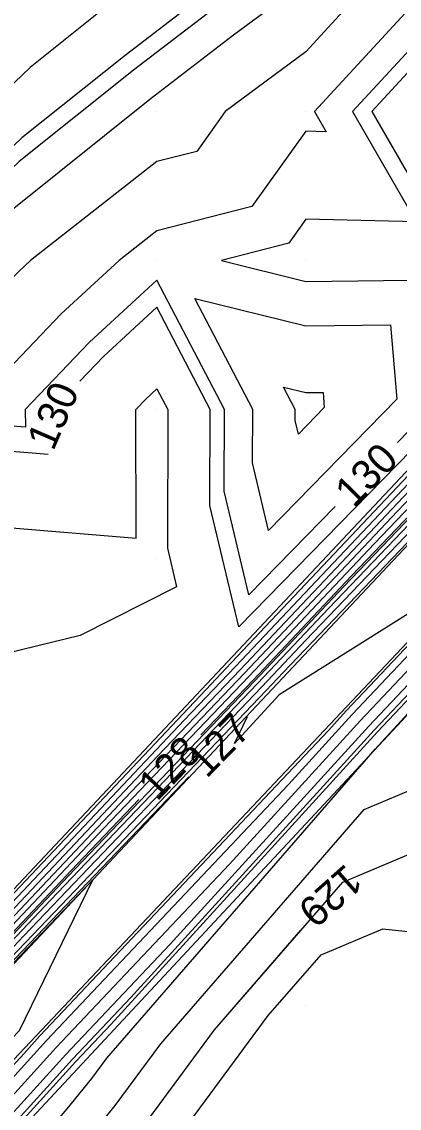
# Model space of a CAD drawing. Extents: x 2354170 to 2357230, y 866100 to 868290.
# Drawn here: x 2355620.9 to 2355646.2, y 866503.1 to 866576 of the extents above; entities that cross this region are included whole.
import ezdxf

# ---------------------------------------------------------------- set-up
doc = ezdxf.new("R2010")
doc.units = 0
for name, color, linetype in [('Default', 7, 'Continuous'), ('DTM Contours Major', 7, 'Continuous'), ('DTM Contours Major Text', 7, 'Continuous'), ('DTM Contours Minor', 7, 'Continuous'), ('DTM Contours Minor Text', 7, 'Continuous'), ('Exist DTM Breakline', 7, 'Continuous'), ('Exist DTM QL2 LIDAR Elevation Point', 7, 'Continuous'), ('Exist DTM Ridgeline', 7, 'Continuous')]:
    doc.layers.add(name, color=color, linetype=linetype)

msp = doc.modelspace()

# ---------------------------------------------------------------- linework, layer by layer
at = {"layer": 'Default'}
for points in [[(2355653.774, 866605.797), (2355646.466, 866601.884), (2355645.974, 866601.198), (2355641.562, 866592.179), (2355638.556, 866583.698), (2355636.696, 866580.564), (2355627.842, 866573.77), (2355620.928, 866568.232), (2355613.695, 866561.326), (2355607.556, 866554.499), (2355600.697, 866546.443), (2355596.301, 866541.245), (2355589.161, 866532.11)], [(2355704.822, 866597.607), (2355699.23, 866592.395), (2355686.859, 866580.969), (2355677.432, 866572.19), (2355663.754, 866559.561), (2355655.59, 866551.965), (2355643.041, 866538.847), (2355636.435, 866531.851), (2355632.918, 866528.171)], [(2355701.428, 866592.842), (2355679.882, 866572.944), (2355679.467, 866572.558), (2355659.425, 866554.052), (2355657.639, 866552.343), (2355657.559, 866552.257), (2355657.273, 866551.951), (2355657.064, 866551.819), (2355638.45, 866532.362), (2355637.313, 866531.158), (2355619.239, 866512.251), (2355616.587, 866509.442), (2355599.704, 866491.766), (2355595.878, 866487.712), (2355595.789, 866487.598), (2355595.681, 866487.462), (2355580.019, 866467.366), (2355577.214, 866463.857), (2355560.757, 866442.714), (2355558.776, 866440.234), (2355541.456, 866417.953), (2355540.367, 866416.59), (2355522.108, 866393.067)], [(2355700.695, 866592.693), (2355682.208, 866575.619), (2355678.789, 866572.435), (2355659.554, 866554.675), (2355656.857, 866552.165), (2355639.98, 866534.523), (2355637.02, 866531.389), (2355621.036, 866514.667), (2355616.309, 866509.661), (2355601.419, 866494.072), (2355595.613, 866487.92), (2355595.536, 866487.82), (2355595.371, 866487.614), (2355581.597, 866469.94), (2355576.873, 866464.031), (2355562.38, 866445.411), (2355558.4, 866440.43), (2355543.127, 866420.783), (2355539.954, 866416.812), (2355523.833, 866396.042)], [(2355696.162, 866591.67), (2355674.718, 866571.701), (2355672.154, 866569.333), (2355653.057, 866551.564), (2355649.162, 866547.493), (2355635.264, 866532.775), (2355631.815, 866529.166), (2355614.642, 866510.975), (2355611.709, 866507.904), (2355594.027, 866489.17), (2355594.013, 866489.153), (2355593.51, 866488.524), (2355591.064, 866485.385), (2355574.823, 866465.069), (2355572.116, 866461.591), (2355556.144, 866441.608), (2355553.155, 866437.762), (2355537.476, 866418.139), (2355534.179, 866413.892), (2355518.819, 866394.663)], [(2355656.425, 866590.72), (2355653.966, 866587.568), (2355652.709, 866580.225), (2355653.752, 866576.233), (2355649.979, 866576.061), (2355644.389, 866570.006), (2355649.979, 866560.315), (2355650.268, 866560.294), (2355650.345, 866558.378), (2355650.944, 866551.272), (2355635.478, 866535.416), (2355633.542, 866543.569), (2355633.555, 866550.005), (2355629.979, 866556.873), (2355626.406, 866553.578), (2355624.811, 866551.903)], [(2355644.037, 866518.965), (2355649.291, 866521.18), (2355651.913, 866528.881), (2355663.578, 866542.37), (2355667.419, 866546.034), (2355670.165, 866549.94), (2355675.001, 866555.536), (2355677.589, 866558.328), (2355694.325, 866574.363), (2355696.318, 866576.148), (2355699.826, 866578.45), (2355711.898, 866590.412)], [(2355691.51, 866586.32), (2355676.075, 866571.946), (2355667.954, 866564.447), (2355654.324, 866551.765), (2355646.102, 866543.17), (2355635.85, 866532.313), (2355628.222, 866524.333), (2355615.198, 866510.537), (2355608.279, 866503.293), (2355594.556, 866488.754), (2355594.521, 866488.709), (2355594.131, 866488.221), (2355587.908, 866480.237), (2355575.506, 866464.723), (2355568.871, 866456.198), (2355556.896, 866441.215), (2355549.812, 866432.102), (2355538.302, 866417.697), (2355530.73, 866407.942)], [(2355689.185, 866583.644), (2355676.754, 866572.068), (2355665.854, 866562.004), (2355654.957, 866551.865), (2355644.571, 866541.008), (2355636.142, 866532.082), (2355626.425, 866521.917), (2355615.476, 866510.318), (2355606.564, 866500.988), (2355594.82, 866488.545), (2355594.774, 866488.487), (2355594.441, 866488.069), (2355586.331, 866477.662), (2355575.848, 866464.55), (2355567.248, 866453.501), (2355557.272, 866441.019), (2355548.141, 866429.272), (2355538.715, 866417.476), (2355529.006, 866404.967)], [(2355655.586, 866580.455), (2355657.729, 866572.256), (2355649.979, 866571.904), (2355648.227, 866570.006), (2355649.979, 866566.968), (2355656.47, 866566.496), (2355656.639, 866562.291), (2355672.14, 866569.809), (2355652.424, 866551.464), (2355650.693, 866549.655), (2355634.972, 866533.006), (2355633.612, 866531.583), (2355614.364, 866511.195), (2355613.424, 866510.21), (2355593.763, 866489.379), (2355593.759, 866489.375), (2355593.2, 866488.676), (2355592.642, 866487.959), (2355574.481, 866465.242), (2355573.739, 866464.288), (2355555.768, 866441.804)], [(2355645.455, 866580.006), (2355639.979, 866574.013), (2355634.57, 866570.006), (2355632.652, 866567.332), (2355629.979, 866566.646), (2355621.508, 866560.005), (2355620.713, 866559.271), (2355619.979, 866558.501), (2355612.508, 866550.005), (2355611.243, 866548.741), (2355609.978, 866547.462), (2355603.685, 866540.005), (2355601.809, 866538.175), (2355599.978, 866535.41), (2355595.793, 866530.005), (2355593.522, 866526.461), (2355589.978, 866521.558), (2355588.467, 866520.005), (2355579.978, 866510.724), (2355579.056, 866510.005), (2355574.213, 866505.77), (2355569.978, 866500.258)], [(2355684.533, 866578.294), (2355678.11, 866572.313), (2355661.654, 866557.118), (2355656.224, 866552.065), (2355641.51, 866536.685), (2355636.728, 866531.62), (2355622.832, 866517.084), (2355616.031, 866509.88), (2355603.134, 866496.377), (2355595.349, 866488.129), (2355595.282, 866488.042), (2355595.061, 866487.766), (2355583.175, 866472.514), (2355576.531, 866464.204), (2355564.003, 866448.107), (2355558.024, 866440.627), (2355544.798, 866423.612), (2355539.541, 866417.033), (2355525.557, 866399.017)], [(2355639.979, 866578.723), (2355635.028, 866575.055), (2355629.514, 866570.824), (2355620.383, 866563.51), (2355617.302, 866560.568), (2355609.163, 866551.517), (2355600.071, 866540.838), (2355599.502, 866540.166), (2355597.226, 866537.253), (2355591.614, 866530.005), (2355590.975, 866529.008), (2355589.978, 866527.628), (2355582.558, 866520.005), (2355579.978, 866517.184), (2355570.769, 866510.005), (2355570.347, 866509.636), (2355569.978, 866509.156), (2355565.023, 866500.005)], [(2355521.082, 866382.067), (2355536.553, 866401.973), (2355539.806, 866406.05), (2355555, 866425.595), (2355558.566, 866430.057), (2355573.456, 866449.208), (2355577.367, 866454.094), (2355591.922, 866472.809), (2355594.431, 866475.939), (2355602.074, 866485.765), (2355617.884, 866502.498), (2355622.567, 866507.66), (2355638.824, 866524.87), (2355643.079, 866529.542), (2355659.686, 866547.128), (2355663.603, 866551.414), (2355668.54, 866556.643), (2355669.806, 866558.027), (2355688.419, 866574.607), (2355692.139, 866577.997)], [(2355525.32, 866386.528), (2355536.794, 866401.291), (2355544.288, 866410.683), (2355555.298, 866424.846), (2355563.315, 866434.88), (2355573.817, 866448.385), (2355582.411, 866459.125), (2355592.351, 866471.905), (2355597.749, 866478.639), (2355602.853, 866485.2), (2355613.411, 866496.374), (2355623.222, 866507.192), (2355634.852, 866519.504), (2355643.637, 866529.149), (2355656.11, 866542.357), (2355664.083, 866551.081), (2355667.928, 866555.153), (2355670.495, 866557.96), (2355685.147, 866571.012), (2355692.762, 866577.952)], [(2355529.558, 866390.989), (2355537.035, 866400.609), (2355548.77, 866415.316), (2355555.596, 866424.097), (2355568.065, 866439.702), (2355574.177, 866447.562), (2355587.456, 866464.156), (2355592.779, 866471.001), (2355601.067, 866481.339), (2355603.632, 866484.636), (2355608.937, 866490.251), (2355623.878, 866506.723), (2355630.881, 866514.137), (2355644.195, 866528.755), (2355652.534, 866537.586), (2355664.562, 866550.748), (2355667.316, 866553.664), (2355671.183, 866557.893), (2355681.875, 866567.417), (2355693.385, 866577.907)], [(2355578.931, 866447.414), (2355592.123, 866462.991), (2355595.874, 866466.098), (2355599.417, 866469.975), (2355606.669, 866478.374), (2355607.149, 866482.071), (2355609.304, 866485.931), (2355623.972, 866503.075), (2355625.627, 866505.124), (2355626.625, 866506.478), (2355644.618, 866527.208), (2355645.311, 866527.969), (2355645.383, 866528.045), (2355665.522, 866550.083), (2355666.091, 866550.686), (2355672.56, 866557.759), (2355675.332, 866560.228), (2355694.631, 866577.817)], [(2355590.764, 866454.761), (2355598.944, 866461.539), (2355606.673, 866469.995), (2355608.943, 866472.624), (2355609.907, 866480.057), (2355614.239, 866487.814), (2355622.125, 866497.032), (2355627.183, 866503.293), (2355630.234, 866507.431), (2355643.895, 866523.17), (2355647.289, 866524.601), (2355648.588, 866528.418), (2355665.061, 866547.468), (2355666.305, 866548.655), (2355667.195, 866549.92), (2355673.494, 866557.21), (2355674.091, 866557.854), (2355687.575, 866570.773), (2355695.255, 866577.772)], [(2355647.42, 866577.447), (2355640.551, 866570.006), (2355641.331, 866568.654), (2355639.979, 866568.685), (2355636.354, 866563.63), (2355629.979, 866561.995), (2355627.441, 866560.005), (2355623.559, 866556.425), (2355619.979, 866552.664), (2355617.64, 866550.005), (2355613.807, 866546.177), (2355609.978, 866542.302), (2355608.04, 866540.005), (2355603.959, 866536.025), (2355599.978, 866530.012), (2355599.973, 866530.005), (2355596.069, 866523.914), (2355593.244, 866520.005), (2355589.978, 866514.484), (2355585.933, 866510.005), (2355582.517, 866507.465), (2355579.978, 866503.565), (2355578.079, 866501.904)], [(2355626.17, 866576.716), (2355621.473, 866572.953), (2355610.089, 866562.085), (2355605.948, 866557.48), (2355601.323, 866552.047), (2355593.099, 866542.325), (2355587.793, 866535.535), (2355582.929, 866529.39), (2355576.243, 866522.582), (2355569.345, 866516.562), (2355559.704, 866507.827), (2355556.42, 866501.814), (2355549.713, 866494.412), (2355544.703, 866488.193), (2355539.749, 866481.469), (2355535.483, 866475.518), (2355529.735, 866470.121)], [(2355636.406, 866550.005), (2355632.523, 866557.461), (2355639.979, 866555.619), (2355645.659, 866555.685), (2355646.078, 866550.71), (2355637.475, 866541.89), (2355636.398, 866546.425), (2355636.406, 866550.005)], [(2355619.979, 866542.088), (2355628.597, 866541.387), (2355628.562, 866550.005), (2355629.253, 866550.731), (2355629.979, 866551.4), (2355630.705, 866550.005), (2355630.686, 866540.713), (2355631.302, 866538.117), (2355624.828, 866534.855), (2355619.979, 866533.652)], [(2355639.256, 866550.005), (2355638.471, 866551.513), (2355639.979, 866551.141), (2355641.128, 866551.154), (2355641.212, 866550.148), (2355639.473, 866548.364), (2355639.255, 866549.281), (2355639.256, 866550.005)], [(2355652.449, 866550.367), (2355647.632, 866545.331), (2355635.557, 866532.544), (2355630.019, 866526.75), (2355614.92, 866510.756), (2355609.994, 866505.599), (2355594.291, 866488.962), (2355594.267, 866488.931), (2355593.82, 866488.372), (2355589.486, 866482.811), (2355584.729, 866476.86)], [(2355622.676, 866546.995), (2355619.979, 866547.214), (2355616.372, 866543.612), (2355612.807, 866540.005), (2355609.978, 866537.649), (2355606.109, 866533.874), (2355603.547, 866530.005), (2355603.807, 866526.176), (2355599.978, 866523.493), (2355598.616, 866521.367), (2355597.632, 866520.005), (2355594.235, 866514.261), (2355591.703, 866510.005), (2355589.978, 866508.03), (2355585.375, 866504.608), (2355582.378, 866500.005), (2355579.978, 866497.214), (2355575.978, 866494.004), (2355573.717, 866490.005), (2355579.978, 866486.127), (2355589.782, 866486.512), (2355586.909, 866482.89)], [(2355594.124, 866471.24), (2355604.385, 866484.039), (2355604.41, 866484.072), (2355604.463, 866484.127), (2355624.533, 866506.255), (2355626.909, 866508.771), (2355644.753, 866528.362), (2355648.959, 866532.815), (2355660.776, 866545.748)], [(2355628.772, 866523.834), (2355624.629, 866519.5), (2355615.753, 866510.099), (2355604.849, 866498.682), (2355595.085, 866488.337), (2355595.028, 866488.264), (2355594.751, 866487.917), (2355584.753, 866475.088), (2355576.189, 866464.377), (2355565.625, 866450.804), (2355563.535, 866448.189)], [(2355600.843, 866486.378), (2355605.885, 866492.889), (2355620.772, 866508.344), (2355625.68, 866518.452), (2355617.442, 866509.834), (2355616.865, 866509.222), (2355597.99, 866489.461), (2355596.142, 866487.503), (2355596.043, 866487.376), (2355595.991, 866487.311), (2355586.129, 866474.657)], [(2355582.251, 866444.598), (2355587.661, 866447.687), (2355589.978, 866446.858), (2355598.829, 866450.004), (2355599.978, 866450.767), (2355605.939, 866454.044), (2355608.357, 866460.004), (2355609.978, 866461.912), (2355615.173, 866464.81), (2355616.999, 866470.004), (2355618.061, 866471.922), (2355616.056, 866480.004), (2355618.545, 866488.571), (2355619.174, 866489.698), (2355620.279, 866490.989), (2355628.74, 866501.462), (2355633.843, 866508.384), (2355639.644, 866515.067)], [(2355624.472, 866455.51), (2355629.852, 866460.004), (2355629.896, 866460.086), (2355629.979, 866460.243), (2355636.905, 866463.078), (2355639.979, 866463.628), (2355641.177, 866468.806), (2355644.224, 866470.004), (2355641.784, 866471.81), (2355639.979, 866478.679), (2355638.067, 866480.004), (2355634.813, 866484.839), (2355629.979, 866480.86), (2355623.714, 866490.005), (2355629.979, 866498.734), (2355635.907, 866494.076), (2355635.308, 866500.005), (2355632.238, 866502.264), (2355637.453, 866509.338), (2355640.994, 866513.418), (2355645.139, 866515.165), (2355649.979, 866514.644)]]:
    msp.add_lwpolyline(points, dxfattribs=at)
at = {"layer": 'DTM Contours Major'}
for points in [[(2355672.083, 866607.422), (2355669.979, 866605.063), (2355664.56, 866600.006), (2355660.544, 866597.62), (2355653.11, 866588.092), (2355651.75, 866580.148), (2355652.426, 866577.558), (2355649.979, 866577.447), (2355643.109, 866570.006), (2355647.378, 866562.607), (2355639.979, 866562.776), (2355638.821, 866561.163), (2355634.31, 866560.005), (2355639.979, 866558.605), (2355648.679, 866558.706), (2355649.322, 866551.084), (2355646.123, 866547.805)], [(2355641.934, 866543.51), (2355636.144, 866537.574), (2355634.494, 866544.521), (2355634.506, 866550.005), (2355629.979, 866558.698), (2355625.457, 866554.527), (2355621.152, 866550.005), (2355621.156, 866548.828), (2355619.979, 866548.923), (2355615.517, 866544.467), (2355611.108, 866540.005), (2355609.978, 866539.065), (2355605.392, 866534.591), (2355602.356, 866530.005), (2355602.529, 866527.454), (2355599.978, 866525.666), (2355597.767, 866522.216), (2355596.169, 866520.005), (2355590.655, 866510.681), (2355590.252, 866510.005), (2355589.978, 866509.691), (2355586.736, 866507.281)]]:
    msp.add_lwpolyline(points, dxfattribs=at)
at = {"layer": 'DTM Contours Minor'}
for points in [[(2355737.55, 866640.737), (2355736.703, 866640.046), (2355732.57, 866637.449), (2355722.285, 866627.74), (2355720.693, 866625.879), (2355711.658, 866617.708), (2355719.947, 866616.525), (2355722.696, 866615.87), (2355718.577, 866612.026), (2355718.005, 866611.497), (2355697.033, 866591.947), (2355693.836, 866588.995), (2355675.397, 866571.823), (2355670.054, 866566.89), (2355653.69, 866551.664), (2355647.632, 866545.331), (2355635.557, 866532.544), (2355630.019, 866526.75), (2355614.92, 866510.756), (2355612.548, 866508.273)], [(2355728.222, 866610.554), (2355735.638, 866617.16), (2355736.489, 866617.933), (2355738.732, 866619.931), (2355738.758, 866619.954), (2355755.936, 866633.957), (2355737.087, 866622.996), (2355736.251, 866622.264), (2355729.69, 866615.435), (2355719.274, 866606.275), (2355708.812, 866595.858), (2355695.919, 866584.474), (2355687.313, 866576.11), (2355672.964, 866563.41), (2355665.514, 866556.281), (2355661.412, 866551.896), (2355646.827, 866536.309), (2355638.186, 866530.863), (2355635.181, 866527.597), (2355636.064, 866529.415)], [(2355584.178, 866463.823), (2355591.636, 866473.411), (2355592.219, 866474.139), (2355601.555, 866486.141), (2355620.867, 866506.58), (2355622.131, 866507.973), (2355641.471, 866528.448), (2355642.706, 866529.804), (2355662.07, 866550.308), (2355663.283, 866551.635), (2355668.948, 866557.635), (2355669.347, 866558.071), (2355690.6, 866577.003), (2355691.723, 866578.027), (2355713.127, 866597.091), (2355714.104, 866597.98), (2355723.741, 866606.564)], [(2355586.624, 866462.267), (2355590.819, 866467.51), (2355593.065, 866470.398), (2355603.279, 866483.139), (2355604.151, 866484.26), (2355605.954, 866486.168), (2355624.314, 866506.411), (2355628.233, 866510.56), (2355644.567, 866528.493), (2355650.151, 866534.406), (2355664.882, 866550.527), (2355666.907, 866552.672), (2355671.642, 866557.848), (2355679.694, 866565.021), (2355693.8, 866577.877), (2355702.961, 866586.036), (2355715.993, 866597.894), (2355725.153, 866606.053)], [(2355638.2, 866580.308), (2355628.4, 866572.788), (2355620.746, 866566.658), (2355614.897, 866561.074), (2355608.092, 866553.505), (2355600.488, 866544.575), (2355597.368, 866540.885), (2355589.604, 866530.951), (2355588.772, 866529.9), (2355586.225, 866527.306)], [(2355605.939, 866454.044), (2355608.357, 866460.004), (2355609.978, 866461.912), (2355615.173, 866464.81), (2355616.999, 866470.004), (2355618.061, 866471.922), (2355616.056, 866480.004), (2355618.545, 866488.571), (2355619.174, 866489.698), (2355620.279, 866490.989), (2355628.74, 866501.462), (2355633.843, 866508.384), (2355642.445, 866518.294), (2355649.291, 866521.18), (2355651.913, 866528.881), (2355663.578, 866542.37), (2355667.419, 866546.034), (2355670.165, 866549.94), (2355675.001, 866555.536), (2355677.589, 866558.328), (2355694.325, 866574.363), (2355696.318, 866576.148)], [(2355652.226, 866548.261), (2355642.531, 866538.126), (2355636.532, 866531.774), (2355624.03, 866518.695), (2355615.846, 866510.026), (2355604.277, 866497.914), (2355595.173, 866488.268), (2355595.113, 866488.19), (2355594.854, 866487.867), (2355584.227, 866474.23), (2355576.303, 866464.319), (2355565.084, 866449.905), (2355557.773, 866440.757), (2355545.912, 866425.499), (2355539.266, 866417.18), (2355526.707, 866401), (2355522.783, 866396.088)], [(2355632.117, 866525.365), (2355618.041, 866510.64), (2355616.772, 866509.295), (2355598.561, 866490.229), (2355596.054, 866487.573), (2355595.958, 866487.45), (2355595.887, 866487.361), (2355578.967, 866465.65), (2355577.442, 866463.742), (2355559.676, 866440.916), (2355559.026, 866440.103), (2355546.295, 866423.726), (2355547.93, 866421.512), (2355538.097, 866408.23), (2355534.349, 866401.147), (2355518.37, 866380.179), (2355517.132, 866378.248), (2355513.56, 866372.859), (2355512.565, 866371.678), (2355510.971, 866369.307)]]:
    msp.add_lwpolyline(points, dxfattribs=at)
at = {"layer": 'Exist DTM Breakline'}
for points in [[(2355361.743, 866117.945), (2355394.044, 866183.657), (2355433.595, 866257.624), (2355503.452, 866369.345), (2355596.389, 866487.309), (2355657.482, 866552.264), (2355736.192, 866624.67), (2355827.155, 866697.764), (2355869.568, 866728.835), (2355917.569, 866765.212), (2355965.057, 866802.758)], [(2355368.426, 866114.283), (2355394.886, 866169.223), (2355434.213, 866246.388), (2355517.974, 866378.796), (2355601.384, 866486.265), (2355669.136, 866558.092), (2355738.686, 866620.007), (2355814.815, 866681.573), (2355823.796, 866686.804), (2355859.089, 866669.853), (2355910.743, 866643.967)]]:
    msp.add_lwpolyline(points, dxfattribs=at)
at = {"layer": 'Exist DTM QL2 LIDAR Elevation Point'}
for p, q in [((2355629.979, 866570.006), (2355629.979, 866570.006)), ((2355639.979, 866570.006), (2355639.979, 866570.006)), ((2355629.979, 866560.005), (2355629.979, 866560.005)), ((2355639.979, 866560.005), (2355639.979, 866560.005)), ((2355629.979, 866550.005), (2355629.979, 866550.005)), ((2355639.979, 866550.005), (2355639.979, 866550.005)), ((2355629.979, 866540.005), (2355629.979, 866540.005)), ((2355639.979, 866510.005), (2355639.979, 866510.005))]:
    msp.add_line(p, q, dxfattribs=at)
at = {"layer": 'Exist DTM Ridgeline'}
for points in [[(2355359.213, 866119.331), (2355391.053, 866186.519), (2355431.025, 866258.601), (2355499.325, 866371.654), (2355593.685, 866489.44), (2355651.917, 866551.384), (2355734.914, 866627.002), (2355826.445, 866700.139), (2355852.871, 866722.788), (2355915.412, 866769.543), (2355965.686, 866805.255), (2355970.961, 866806.36)], [(2355370.777, 866112.994), (2355397.74, 866167.086), (2355435.798, 866244.685), (2355518.891, 866375.793), (2355604.418, 866484.066), (2355673.042, 866557.712), (2355740.701, 866618.519), (2355815.663, 866679.47), (2355822.993, 866684.568), (2355856.949, 866667.182), (2355908.264, 866642.016)]]:
    msp.add_lwpolyline(points, dxfattribs=at)

# ---------------------------------------------------------------- texts
at = {"layer": 'Default'}
for s, rotation, p in [('130', 66.48374, (2355623.027, 866547.169)), ('128', 46.29072, (2355629.995, 866523.667)), ('129', 221.58411, (2355642.649, 866519.591))]:
    msp.add_text(s, height=2, rotation=rotation, dxfattribs=at).set_placement(p)
at = {"layer": 'DTM Contours Major Text'}
msp.add_text('130', height=2, rotation=45.71376, dxfattribs=at).set_placement((2355643.177, 866543.352))
at = {"layer": 'DTM Contours Minor Text'}
msp.add_text('127', height=2, rotation=45.7436, dxfattribs=at).set_placement((2355633.318, 866525.206))

doc.saveas('drawing.dxf')
